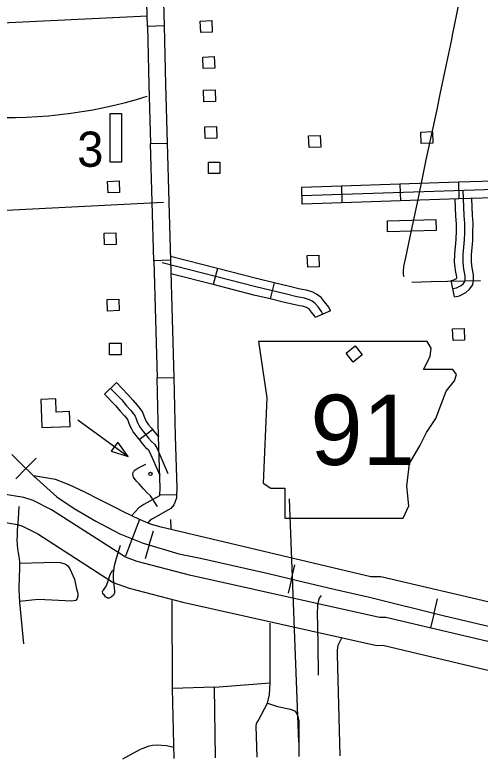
# Model space of a CAD drawing. Extents: x 1671357 to 13005564, y 567358 to 14261451.
# Drawn here: x 12758301.654 to 12758303.054, y 14259939.804 to 14259942.041 of the extents above; entities that cross this region are included whole.
import ezdxf

# ---------------------------------------------------------------- set-up
doc = ezdxf.new("R2010")
doc.units = 0
for name, color, linetype in [('10', 7, 'Continuous'), ('21', 7, 'Continuous'), ('31', 7, 'Continuous'), ('32', 7, 'Continuous'), ('33', 7, 'Continuous'), ('34', 7, 'Continuous'), ('40', 7, 'Continuous'), ('45', 7, 'Continuous'), ('5', 7, 'Continuous'), ('56', 7, 'Continuous'), ('58', 7, 'Continuous'), ('6', 7, 'Continuous'), ('63', 7, 'Continuous'), ('Default', 7, 'Continuous')]:
    doc.layers.add(name, color=color, linetype=linetype)

msp = doc.modelspace()

# ---------------------------------------------------------------- linework, layer by layer
at = {"layer": '10'}
for p, q in [((12758301.6808, 14259940.5905), (12758301.6122, 14259940.6017)), ((12758301.7083, 14259940.5817), (12758301.6808, 14259940.5905)), ((12758301.7642, 14259940.5531), (12758301.7083, 14259940.5817)), ((12758301.9866, 14259940.4105), (12758301.7642, 14259940.5531)), ((12758301.6069, 14259940.518), (12758301.6612, 14259940.5092)), ((12758301.6612, 14259940.5092), (12758301.6764, 14259940.5043)), ((12758301.6764, 14259940.5043), (12758301.7228, 14259940.4807)), ((12758301.7228, 14259940.4807), (12758301.9496, 14259940.335)), ((12758302.0219, 14259940.398), (12758301.9866, 14259940.4105)), ((12758302.1789, 14259940.3571), (12758302.0219, 14259940.398)), ((12758302.7512, 14259940.2293), (12758302.1789, 14259940.3571)), ((12758301.9496, 14259940.335), (12758301.9974, 14259940.3181)), ((12758301.9974, 14259940.3181), (12758302.1592, 14259940.2759)), ((12758302.1592, 14259940.2759), (12758302.7428, 14259940.1457)), ((12758302.77, 14259940.2297), (12758302.7512, 14259940.2293)), ((12758303.1477, 14259940.1404), (12758302.77, 14259940.2297)), ((12758302.7428, 14259940.1457), (12758302.7612, 14259940.1461)), ((12758302.7612, 14259940.1461), (12758302.9673, 14259940.0973)), ((12758302.9673, 14259940.0973), (12758303.2754, 14259940.0243))]:
    msp.add_line(p, q, dxfattribs=at)
at = {"layer": '21'}
msp.add_lwpolyline([(12758302.3867, 14259941.0593), (12758302.4121, 14259940.8898), (12758302.4008, 14259940.6329), (12758302.4234, 14259940.6187), (12758302.4658, 14259940.6187), (12758302.4658, 14259940.5284), (12758302.8216, 14259940.5284), (12758302.8386, 14259940.5651), (12758302.8329, 14259940.6244), (12758302.8414, 14259940.6922), (12758302.8724, 14259940.7458), (12758302.8922, 14259940.7854), (12758302.9205, 14259940.8277), (12758302.9374, 14259940.8729), (12758302.9515, 14259940.9096), (12758302.9769, 14259940.9407), (12758302.9826, 14259940.9605), (12758302.9713, 14259940.9746), (12758302.8837, 14259940.9746), (12758302.9035, 14259941.0141), (12758302.9063, 14259941.0395), (12758302.8946, 14259941.059)], close=True, dxfattribs=at)
at = {"layer": '31'}
for p, q in [((12758302.1024, 14259942.0083), (12758302.0523, 14259942.0069)), ((12758302.062, 14259941.6545), (12758302.1121, 14259941.6559)), ((12758302.1121, 14259941.6559), (12758302.1121, 14259941.6559)), ((12758302.1218, 14259941.3035), (12758302.0717, 14259941.3021)), ((12758302.0815, 14259940.9497), (12758302.1315, 14259940.951)), ((12758302.1315, 14259940.951), (12758302.1315, 14259940.951)), ((12758302.14, 14259940.5972), (12758302.09, 14259940.5987))]:
    msp.add_line(p, q, dxfattribs=at)
for points in [[(12758302.0523, 14259942.0069), (12758302.0475, 14259942.1832)], [(12758302.0975, 14259942.1845), (12758302.1024, 14259942.0083)], [(12758301.3492, 14259942.0021), (12758301.4678, 14259942.0102), (12758302.0532, 14259942.0382)], [(12758302.0523, 14259942.0069), (12758302.0572, 14259941.8307)], [(12758302.1024, 14259942.0083), (12758302.1072, 14259941.8321)], [(12758302.0572, 14259941.8307), (12758302.062, 14259941.6545)], [(12758302.1072, 14259941.8321), (12758302.1121, 14259941.6559)], [(12758302.0669, 14259941.4783), (12758302.062, 14259941.6545)], [(12758302.1121, 14259941.6559), (12758302.1169, 14259941.4797)], [(12758302.0717, 14259941.3021), (12758302.0669, 14259941.4783)], [(12758302.1169, 14259941.4797), (12758302.1218, 14259941.3035)], [(12758302.0717, 14259941.3021), (12758302.0766, 14259941.1259)], [(12758302.1218, 14259941.3035), (12758302.1267, 14259941.1273)], [(12758302.0766, 14259941.1259), (12758302.0815, 14259940.9497)], [(12758302.1267, 14259941.1273), (12758302.1315, 14259940.951)], [(12758302.0863, 14259940.7735), (12758302.0815, 14259940.9497)], [(12758302.1315, 14259940.951), (12758302.1364, 14259940.7748)], [(12758302.09, 14259940.5987), (12758302.0906, 14259940.6186), (12758302.0863, 14259940.7735)], [(12758302.1364, 14259940.7748), (12758302.1407, 14259940.6186), (12758302.14, 14259940.5972)], [(12758302.09, 14259940.5987), (12758302.09, 14259940.5986), (12758302.0889, 14259940.5952), (12758302.0415, 14259940.5693), (12758302.0269, 14259940.5595), (12758302.005, 14259940.5352)], [(12758302.14, 14259940.5972), (12758302.1398, 14259940.5897), (12758302.1349, 14259940.5751), (12758302.1316, 14259940.5678), (12758302.1231, 14259940.5569), (12758302.0676, 14259940.5265), (12758302.06, 14259940.5214), (12758302.0528, 14259940.5134)]]:
    msp.add_lwpolyline(points, dxfattribs=at)
at = {"layer": '32'}
for p, q in [((12758302.8122, 14259941.5321), (12758302.8138, 14259941.4821)), ((12758302.9884, 14259941.538), (12758302.99, 14259941.4879)), ((12758302.636, 14259941.5263), (12758302.6377, 14259941.4763)), ((12758302.2629, 14259941.2789), (12758302.2505, 14259941.2304)), ((12758302.4335, 14259941.236), (12758302.4217, 14259941.1873)), ((12758302.6034, 14259941.1512), (12758302.5575, 14259941.1313)), ((12758301.9232, 14259940.9006), (12758301.9591, 14259940.9356)), ((12758302.0278, 14259940.7643), (12758302.0675, 14259940.7948))]:
    msp.add_line(p, q, dxfattribs=at)
for points in [[(12758303.6369, 14259941.5355), (12758303.4194, 14259941.5207), (12758303.3724, 14259941.5256), (12758302.5171, 14259941.4973)], [(12758302.8122, 14259941.5321), (12758302.636, 14259941.5263)], [(12758302.9884, 14259941.538), (12758302.8122, 14259941.5321)], [(12758303.1645, 14259941.5438), (12758302.9884, 14259941.538)], [(12758302.636, 14259941.5263), (12758302.5163, 14259941.5224), (12758302.5171, 14259941.4727)], [(12758302.99, 14259941.4879), (12758302.8138, 14259941.4821)], [(12758303.1662, 14259941.4937), (12758302.99, 14259941.4879)], [(12758302.6377, 14259941.4763), (12758302.518, 14259941.4723)], [(12758302.8138, 14259941.4821), (12758302.6377, 14259941.4763)], [(12758302.2629, 14259941.2789), (12758302.1215, 14259941.3151)], [(12758302.5805, 14259941.1413), (12758302.5767, 14259941.1498), (12758302.5658, 14259941.1631), (12758302.5574, 14259941.1735), (12758302.548, 14259941.1804), (12758302.5405, 14259941.1845), (12758302.5249, 14259941.1895), (12758302.5142, 14259941.1914), (12758302.5024, 14259941.1936), (12758302.4706, 14259941.2012), (12758302.3788, 14259941.2234), (12758302.097, 14259941.2955)], [(12758302.2505, 14259941.2304), (12758302.1229, 14259941.263)], [(12758302.4335, 14259941.236), (12758302.3849, 14259941.2477), (12758302.2629, 14259941.2789)], [(12758302.4217, 14259941.1873), (12758302.3728, 14259941.1991), (12758302.2505, 14259941.2304)], [(12758302.6034, 14259941.1512), (12758302.5983, 14259941.163), (12758302.5852, 14259941.179), (12758302.5748, 14259941.1917), (12758302.5615, 14259941.2016), (12758302.5504, 14259941.2076), (12758302.531, 14259941.2139), (12758302.5186, 14259941.216), (12758302.5076, 14259941.2181), (12758302.4765, 14259941.2256), (12758302.4335, 14259941.236)], [(12758302.5575, 14259941.1313), (12758302.5552, 14259941.1367), (12758302.5465, 14259941.1472), (12758302.5399, 14259941.1553), (12758302.5346, 14259941.1593), (12758302.5307, 14259941.1613), (12758302.5189, 14259941.1651), (12758302.5097, 14259941.1667), (12758302.4972, 14259941.1691), (12758302.4648, 14259941.1769), (12758302.4217, 14259941.1873)], [(12758301.9591, 14259940.9356), (12758301.9936, 14259940.9002), (12758302.0082, 14259940.8829), (12758302.022, 14259940.8681), (12758302.0298, 14259940.8576), (12758302.0372, 14259940.8471), (12758302.0421, 14259940.8358), (12758302.0461, 14259940.8256), (12758302.049, 14259940.8192), (12758302.0517, 14259940.8144), (12758302.0562, 14259940.8086), (12758302.0647, 14259940.7985), (12758302.0675, 14259940.7948)], [(12758301.9411, 14259940.9181), (12758301.975, 14259940.8834), (12758301.9895, 14259940.8662), (12758302.0028, 14259940.8521), (12758302.0095, 14259940.843), (12758302.0152, 14259940.8348), (12758302.0189, 14259940.8263), (12758302.023, 14259940.8157), (12758302.0267, 14259940.8078), (12758302.0307, 14259940.8006), (12758302.0367, 14259940.7929), (12758302.0452, 14259940.7828), (12758302.0561, 14259940.7686), (12758302.0649, 14259940.7585), (12758302.074, 14259940.7502), (12758302.0808, 14259940.7391), (12758302.1144, 14259940.6626)], [(12758301.9232, 14259940.9006), (12758301.9565, 14259940.8665), (12758301.9707, 14259940.8496), (12758301.9835, 14259940.836), (12758301.9892, 14259940.8283), (12758301.9932, 14259940.8226), (12758301.9958, 14259940.8167), (12758302, 14259940.8059), (12758302.0044, 14259940.7965), (12758302.0097, 14259940.7868), (12758302.0172, 14259940.7771), (12758302.0256, 14259940.7671), (12758302.0278, 14259940.7643)], [(12758302.0675, 14259940.7948), (12758302.0755, 14259940.7845), (12758302.0864, 14259940.7721)], [(12758302.0278, 14259940.7643), (12758302.0368, 14259940.7527), (12758302.047, 14259940.741), (12758302.0544, 14259940.7341), (12758302.0585, 14259940.7275), (12758302.0895, 14259940.657)], [(12758302.0827, 14259940.5633), (12758302.0619, 14259940.5948), (12758302.0504, 14259940.6057), (12758302.0413, 14259940.6157), (12758302.0276, 14259940.6309), (12758302.0203, 14259940.6386), (12758302.0153, 14259940.6444), (12758302.0107, 14259940.6513), (12758302.0089, 14259940.6609), (12758302.0094, 14259940.6653), (12758302.0119, 14259940.6698), (12758302.0161, 14259940.6736), (12758302.0203, 14259940.6765), (12758302.0239, 14259940.6787), (12758302.0476, 14259940.6903)]]:
    msp.add_lwpolyline(points, dxfattribs=at)
at = {"layer": '33'}
for points in [[(12758301.6653, 14259940.5635), (12758301.6635, 14259940.5262), (12758301.6618, 14259940.504), (12758301.661, 14259940.4909), (12758301.6604, 14259940.4755), (12758301.6599, 14259940.4631), (12758301.6602, 14259940.4493), (12758301.6614, 14259940.4363), (12758301.6636, 14259940.424), (12758301.6654, 14259940.413), (12758301.6664, 14259940.4053), (12758301.6674, 14259940.397), (12758301.6678, 14259940.3876), (12758301.6677, 14259940.3749), (12758301.6666, 14259940.3537), (12758301.6659, 14259940.3138), (12758301.6679, 14259940.2757), (12758301.6793, 14259940.1501)], [(12758302.0284, 14259940.5237), (12758301.9958, 14259940.4382)], [(12758301.9958, 14259940.4382), (12758301.9864, 14259940.4134)], [(12758301.6679, 14259940.3929), (12758301.7407, 14259940.3952), (12758301.7787, 14259940.3961), (12758301.7895, 14259940.3946), (12758301.8006, 14259940.3917), (12758301.8064, 14259940.3896), (12758301.8091, 14259940.3877), (12758301.8133, 14259940.3846), (12758301.8193, 14259940.3758), (12758301.833, 14259940.3442), (12758301.8378, 14259940.3196), (12758301.8421, 14259940.3054), (12758301.8429, 14259940.3004), (12758301.8429, 14259940.2933), (12758301.8415, 14259940.2862), (12758301.8371, 14259940.2803), (12758301.8255, 14259940.2788), (12758301.7853, 14259940.2801), (12758301.7234, 14259940.2831), (12758301.6677, 14259940.2778)], [(12758302.1264, 14259940.2804), (12758302.1274, 14259940.0161), (12758302.1322, 14259939.8059)], [(12758302.5755, 14259940.2959), (12758302.5689, 14259940.2876), (12758302.566, 14259940.2764), (12758302.5644, 14259940.2676), (12758302.5638, 14259940.2572), (12758302.5635, 14259940.2478), (12758302.5652, 14259940.1491)], [(12758302.2577, 14259939.8078), (12758302.2545, 14259940.0201), (12758302.422, 14259940.0329), (12758302.4223, 14259940.2119)], [(12758302.6375, 14259940.1697), (12758302.6254, 14259940.1448), (12758302.6235, 14259940.1316), (12758302.6239, 14259940.1193)], [(12758302.5652, 14259940.1491), (12758302.5652, 14259940.1491)], [(12758302.5652, 14259940.1491), (12758302.5652, 14259940.1491)], [(12758302.5652, 14259940.1491), (12758302.5667, 14259940.0562)], [(12758302.6239, 14259940.1193), (12758302.6239, 14259940.1193)], [(12758302.6239, 14259940.1193), (12758302.6239, 14259940.1193)], [(12758302.6239, 14259940.1193), (12758302.6318, 14259939.8133)], [(12758302.3831, 14259939.8096), (12758302.3802, 14259939.903), (12758302.3812, 14259939.9111), (12758302.3853, 14259939.9186), (12758302.4137, 14259939.9716), (12758302.4197, 14259939.998), (12758302.422, 14259940.0329)], [(12758302.4137, 14259939.9716), (12758302.4444, 14259939.9621), (12758302.4828, 14259939.9536), (12758302.4967, 14259939.9477), (12758302.5045, 14259939.936), (12758302.5082, 14259939.9194), (12758302.5084, 14259939.8115)], [(12758302.1318, 14259939.8382), (12758302.1097, 14259939.8433), (12758302.0946, 14259939.845), (12758302.0819, 14259939.8454), (12758302.0673, 14259939.8441), (12758302.0537, 14259939.8415), (12758302.0412, 14259939.8369), (12758302.0307, 14259939.8328), (12758301.9771, 14259939.8036)]]:
    msp.add_lwpolyline(points, dxfattribs=at)
at = {"layer": '34'}
for points in [[(12758301.9709, 14259940.4461), (12758301.9583, 14259940.4073), (12758301.9522, 14259940.3852), (12758301.9502, 14259940.3701), (12758301.9492, 14259940.3616), (12758301.9493, 14259940.3445), (12758301.9521, 14259940.3182), (12758301.9532, 14259940.3082), (12758301.953, 14259940.3041), (12758301.9522, 14259940.3007), (12758301.9504, 14259940.2966), (12758301.9436, 14259940.291), (12758301.9374, 14259940.2877), (12758301.932, 14259940.2875), (12758301.9262, 14259940.2919), (12758301.9219, 14259940.2971), (12758301.9188, 14259940.301), (12758301.9178, 14259940.3086), (12758301.92, 14259940.3121), (12758301.926, 14259940.3205), (12758301.9306, 14259940.3276), (12758301.9348, 14259940.3399), (12758301.9407, 14259940.3592), (12758301.944, 14259940.3661), (12758301.9462, 14259940.3692), (12758301.9505, 14259940.3723)], [(12758302.2545, 14259940.0201), (12758302.1274, 14259940.0161)]]:
    msp.add_lwpolyline(points, dxfattribs=at)
at = {"layer": '40'}
for p, q in [((12758301.687, 14259940.6774), (12758301.7178, 14259940.7089)), ((12758301.687, 14259940.6774), (12758301.6562, 14259940.6459)), ((12758302.058, 14259940.4477), (12758302.0707, 14259940.4899)), ((12758302.058, 14259940.4477), (12758302.0453, 14259940.4055)), ((12758302.4864, 14259940.3451), (12758302.4964, 14259940.388)), ((12758302.4864, 14259940.3451), (12758302.4763, 14259940.3022)), ((12758302.9149, 14259940.2424), (12758302.9255, 14259940.2852)), ((12758302.9149, 14259940.2424), (12758302.9044, 14259940.1997))]:
    msp.add_line(p, q, dxfattribs=at)
msp.add_lwpolyline([(12758301.6449, 14259940.7199), (12758301.6713, 14259940.6928), (12758301.7098, 14259940.6551), (12758301.78, 14259940.5925), (12758301.8317, 14259940.557), (12758301.8973, 14259940.519), (12758301.9696, 14259940.4809), (12758302.0397, 14259940.4532), (12758302.1475, 14259940.4208), (12758302.2125, 14259940.4083), (12758302.3054, 14259940.3871), (12758302.4173, 14259940.3613), (12758302.5042, 14259940.3409), (12758302.6141, 14259940.3147), (12758302.7209, 14259940.2904), (12758302.9424, 14259940.2356), (12758303.2747, 14259940.1571), (12758303.6869, 14259940.0586), (12758304.1781, 14259939.9389), (12758304.5934, 14259939.8423)], dxfattribs=at)
at = {"layer": '45'}
msp.add_line((12758302.9768, 14259941.1937), (12758302.966, 14259941.2426), dxfattribs=at)
for points in [[(12758302.9714, 14259941.2182), (12758302.9827, 14259941.2207), (12758302.9964, 14259941.2276), (12758303.0032, 14259941.2333), (12758303.0073, 14259941.2392), (12758303.0086, 14259941.2479), (12758303.0082, 14259941.2566), (12758303.0047, 14259941.2769), (12758303.0033, 14259941.2862), (12758303.0021, 14259941.2989), (12758303.0028, 14259941.3211), (12758303.0063, 14259941.3648), (12758303.0071, 14259941.3856), (12758303.0076, 14259941.4141), (12758303.0052, 14259941.4377), (12758303.0024, 14259941.5134)], [(12758302.9816, 14259941.3728), (12758302.9821, 14259941.3862), (12758302.9825, 14259941.413), (12758302.9802, 14259941.436), (12758302.9783, 14259941.4875)], [(12758303.0316, 14259941.3709), (12758303.0321, 14259941.3849), (12758303.0326, 14259941.4151), (12758303.0302, 14259941.4395), (12758303.0283, 14259941.4892)], [(12758302.966, 14259941.2426), (12758302.9742, 14259941.2445), (12758302.9826, 14259941.2487), (12758302.9835, 14259941.2494), (12758302.9833, 14259941.2539), (12758302.98, 14259941.2729), (12758302.9784, 14259941.2832), (12758302.977, 14259941.2981), (12758302.9778, 14259941.3225), (12758302.9813, 14259941.3662), (12758302.9816, 14259941.3728)], [(12758302.9768, 14259941.1937), (12758302.9912, 14259941.1969), (12758303.0103, 14259941.2066), (12758303.0218, 14259941.2162), (12758303.0312, 14259941.2297), (12758303.0337, 14259941.2466), (12758303.0332, 14259941.2593), (12758303.0294, 14259941.2809), (12758303.0282, 14259941.2893), (12758303.0272, 14259941.2997), (12758303.0278, 14259941.3196), (12758303.0313, 14259941.3633), (12758303.0316, 14259941.3709)]]:
    msp.add_lwpolyline(points, dxfattribs=at)
at = {"layer": '5'}
for points in [[(12758300.9768, 14259941.4209), (12758302.1008, 14259941.4787)], [(12758302.1219, 14259940.524), (12758302.1226, 14259940.4946)]]:
    msp.add_lwpolyline(points, dxfattribs=at)
at = {"layer": '56'}
for points in [[(12758302.2129, 14259941.9882), (12758302.2116, 14259942.0229), (12758302.2464, 14259942.0243), (12758302.2477, 14259941.9896)], [(12758302.2202, 14259941.8799), (12758302.2188, 14259941.9146), (12758302.2536, 14259941.916), (12758302.255, 14259941.8812)], [(12758302.2227, 14259941.7797), (12758302.2214, 14259941.8145), (12758302.2562, 14259941.8158), (12758302.2576, 14259941.7811)], [(12758301.9408, 14259941.7449), (12758301.9742, 14259941.7449), (12758301.9742, 14259941.5989), (12758301.9408, 14259941.5989)], [(12758302.2266, 14259941.6697), (12758302.2253, 14259941.7044), (12758302.2601, 14259941.7058), (12758302.2615, 14259941.6711)], [(12758302.8765, 14259941.6542), (12758302.8751, 14259941.6889), (12758302.91, 14259941.6902), (12758302.9113, 14259941.6555)], [(12758302.539, 14259941.6426), (12758302.5376, 14259941.6773), (12758302.5725, 14259941.6787), (12758302.5738, 14259941.644)], [(12758302.2358, 14259941.5642), (12758302.2358, 14259941.5989), (12758302.2707, 14259941.5989), (12758302.2707, 14259941.5642)], [(12758301.934, 14259941.5061), (12758301.9326, 14259941.5408), (12758301.9675, 14259941.5422), (12758301.9688, 14259941.5075)], [(12758302.7753, 14259941.3887), (12758302.7744, 14259941.4221), (12758302.9204, 14259941.426), (12758302.9213, 14259941.3927)], [(12758301.9238, 14259941.3498), (12758301.9224, 14259941.3846), (12758301.9573, 14259941.3859), (12758301.9586, 14259941.3512)], [(12758302.5349, 14259941.2828), (12758302.5336, 14259941.3175), (12758302.5684, 14259941.3189), (12758302.5697, 14259941.2841)], [(12758301.9327, 14259941.1508), (12758301.9313, 14259941.1855), (12758301.9662, 14259941.1868), (12758301.9675, 14259941.1521)], [(12758302.9722, 14259941.0622), (12758302.9708, 14259941.097), (12758303.0056, 14259941.0983), (12758303.007, 14259941.0636)], [(12758301.9382, 14259941.0193), (12758301.9382, 14259941.0541), (12758301.973, 14259941.0541), (12758301.973, 14259941.0193)], [(12758302.6717, 14259940.9973), (12758302.6502, 14259941.0245), (12758302.6775, 14259941.0461), (12758302.699, 14259941.0188)], [(12758301.9637, 14259940.757), (12758301.9436, 14259940.7296), (12758301.9949, 14259940.7131)]]:
    msp.add_lwpolyline(points, close=True, dxfattribs=at)
msp.add_lwpolyline([(12758301.8436, 14259940.824), (12758301.9949, 14259940.7131)], dxfattribs=at)
msp.add_circle((12758302.0616, 14259940.6612), 0.00501, dxfattribs=at)
at = {"layer": '58'}
msp.add_lwpolyline([(12758301.7351, 14259940.8007), (12758301.8199, 14259940.804), (12758301.8181, 14259940.8487), (12758301.778, 14259940.8471), (12758301.7765, 14259940.8871), (12758301.7318, 14259940.8854)], close=True, dxfattribs=at)
at = {"layer": '6'}
msp.add_lwpolyline([(12758303.6953, 14259940.1356), (12758303.4586, 14259940.1877), (12758302.7553, 14259940.3513), (12758302.7249, 14259940.3518), (12758302.0937, 14259940.5015), (12758302.0617, 14259940.5096), (12758302.0284, 14259940.5237), (12758301.9807, 14259940.547), (12758301.9559, 14259940.5601), (12758301.9092, 14259940.5831), (12758301.8622, 14259940.6074), (12758301.817, 14259940.6284), (12758301.776, 14259940.6439), (12758301.7098, 14259940.6551)], dxfattribs=at)
at = {"layer": '63'}
msp.add_arc((12758301.6325, 14259943.1312), 1.3986, 243.494, 287.4375, dxfattribs=at)
at = {"layer": 'Default'}
for points in [[(12758302.9891, 14259942.0779), (12758302.9696, 14259941.98), (12758302.9672, 14259941.9672), (12758302.9496, 14259941.8827), (12758302.9325, 14259941.8028), (12758302.9229, 14259941.757), (12758302.89, 14259941.6057), (12758302.8807, 14259941.5553), (12758302.866, 14259941.4858), (12758302.8466, 14259941.3927), (12758302.8287, 14259941.3122), (12758302.8248, 14259941.2942), (12758302.8235, 14259941.2849), (12758302.8229, 14259941.2801), (12758302.8219, 14259941.2755), (12758302.8219, 14259941.2705), (12758302.8219, 14259941.2686), (12758302.8221, 14259941.2654), (12758302.8224, 14259941.2608), (12758302.8243, 14259941.2547)], [(12758302.8481, 14259941.2377), (12758302.9062, 14259941.2392), (12758303.0544, 14259941.2431)], [(12758302.508, 14259939.8546), (12758302.4798, 14259940.5867)]]:
    msp.add_lwpolyline(points, dxfattribs=at)

# ---------------------------------------------------------------- texts
at = {"layer": '21'}
msp.add_text('91', height=0.21133, dxfattribs=at).set_placement((12758302.5428, 14259940.688))
at = {"layer": '56'}
msp.add_text('3', height=0.1058, dxfattribs=at).set_placement((12758301.8413, 14259941.5846))

doc.saveas('drawing.dxf')
